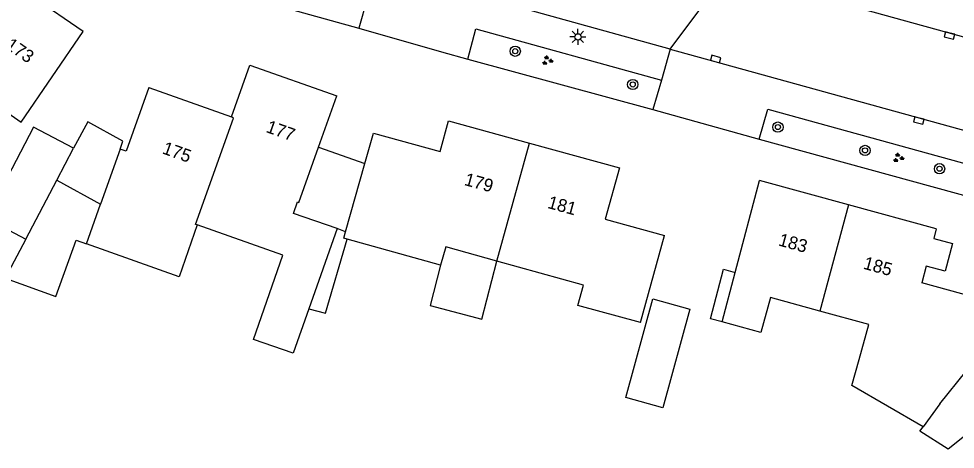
# Model space of a CAD drawing. Extents: x 126000 to 131009, y 393000 to 395500.
# Drawn here: x 130552.1 to 130625.1, y 394961 to 394994.5 of the extents above; entities that cross this region are included whole.
import ezdxf

# ---------------------------------------------------------------- set-up
doc = ezdxf.new("R2010")
doc.units = 0
for name, color, linetype in [('gg-anno-huisnummerreeks BGT', 7, 'Continuous'), ('gg-bbg-bijgebouw', 7, 'Continuous'), ('gg-bbg-gedigitaliseerde bebouwing', 7, 'Continuous'), ('gg-bbg-gedigitaliseerde bijgebouw', 7, 'Continuous'), ('gg-bbg-hoofdgebouw', 7, 'Continuous'), ('gg-bbg-luifel en loopbrug', 7, 'Continuous'), ('gg-bbg-tussenscheiding', 7, 'Continuous'), ('gg-knt-verharding', 7, 'Continuous'), ('gt-grn-weggrens', 7, 'Continuous'), ('gt-symb-boom', 7, 'Continuous'), ('gt-symb-groenvak', 7, 'Continuous'), ('gt-symb-kolk', 7, 'Continuous'), ('gt-symb-lichtmast', 7, 'Continuous')]:
    doc.layers.add(name, color=color, linetype=linetype)

# ---------------------------------------------------------------- blocks, each defined once
blk = doc.blocks.new('gt0-BOOM')
at = {"layer": 'gt-symb-boom'}
for radius in [0.4, 0.2]:
    blk.add_circle((0, 0), radius, dxfattribs=at)
blk = doc.blocks.new('gt0-GRVAK')
at = {"layer": 'gt-symb-groenvak'}
for p, q in [((-0.11, 0.189), (-0.228, 0.24)), ((-0.182, 0.153), (0.088, 0.153)), ((-0.091, 0.211), (-0.156, 0.322)), ((-0.047, 0.214), (-0.047, 0.393)), ((-0.004, 0.211), (0.061, 0.322)), ((0.015, 0.189), (0.133, 0.24)), ((0.262, -0.052), (0.197, 0.059)), ((0.305, -0.049), (0.305, 0.13)), ((0.349, -0.052), (0.414, 0.059)), ((-0.245, -0.228), (-0.363, -0.177)), ((-0.318, -0.264), (-0.047, -0.264)), ((-0.226, -0.206), (-0.291, -0.095)), ((-0.183, -0.203), (-0.183, -0.024)), ((-0.139, -0.206), (-0.074, -0.095)), ((-0.12, -0.228), (-0.002, -0.177)), ((0.243, -0.074), (0.125, -0.023)), ((0.17, -0.11), (0.441, -0.11)), ((0.368, -0.074), (0.486, -0.023))]:
    blk.add_line(p, q, dxfattribs=at)
blk = doc.blocks.new('gt0-KOLK')
at = {"layer": 'gt-symb-kolk'}
blk.add_lwpolyline([(0, 0), (0.375, 0), (0.375, 0.4), (-0.375, 0.4), (-0.375, 0), (0, 0)], dxfattribs=at)
blk = doc.blocks.new('gt0-LMAST')
at = {"layer": 'gt-symb-lichtmast'}
for p, q in [((-0.182, 0.173), (-0.447, 0.438)), ((-0.005, 0.246), (-0.005, 0.621)), ((0.172, 0.173), (0.437, 0.438)), ((-0.255, -0.004), (-0.63, -0.004)), ((-0.182, -0.181), (-0.447, -0.446)), ((-0.005, -0.254), (-0.005, -0.629)), ((0.437, -0.446), (0.172, -0.181)), ((0.245, -0.004), (0.62, -0.004))]:
    blk.add_line(p, q, dxfattribs=at)
blk.add_circle((-0.005, -0.004), 0.25, dxfattribs=at)

msp = doc.modelspace()

# ---------------------------------------------------------------- linework, layer by layer
at = {"layer": 'gg-bbg-bijgebouw'}
for p, q in [((130556.392, 394984.458), (130553.277, 394986.099)), ((130555.095, 394981.973), (130556.392, 394984.458))]:
    msp.add_line(p, q, dxfattribs=at)
msp.add_lwpolyline([(130601.508, 394972.73), (130604.393, 394971.929), (130602.293, 394964.263), (130599.4, 394965.056), (130601.508, 394972.73)], dxfattribs=at)
at = {"layer": 'gg-bbg-gedigitaliseerde bebouwing'}
for p, q in [((130552.32, 394986.5), (130557.162, 394993.55)), ((130579.091, 394983.263), (130579.764, 394985.645)), ((130577.592, 394977.963), (130579.091, 394983.263)), ((130607.937, 394974.798), (130609.824, 394981.957)), ((130576.923, 394978.202), (130574.72, 394971.964)), ((130577.45, 394977.46), (130577.592, 394977.963)), ((130577.719, 394977.385), (130577.45, 394977.46)), ((130600.55, 394970.89), (130602.425, 394977.663)), ((130584.99, 394975.35), (130577.719, 394977.385)), ((130606.92, 394970.94), (130607.937, 394974.798)), ((130623.866, 394964.556), (130625.919, 394967.106)), ((130623.866, 394964.556), (130622.571, 394962.781))]:
    msp.add_line(p, q, dxfattribs=at)
for points in [[(130545.855, 394985.166), (130546.27, 394984.88), (130549, 394988.8), (130552.32, 394986.5)], [(130566.04, 394978.49), (130564.62, 394974.45), (130557.4, 394977.02)], [(130574.72, 394971.964), (130573.5, 394968.51), (130570.41, 394969.58), (130572.71, 394976.15), (130566.04, 394978.49)], [(130589.379, 394975.677), (130585.39, 394976.79), (130584.99, 394975.35)], [(130600.55, 394970.89), (130595.67, 394972.22), (130596.11, 394973.8), (130589.379, 394975.677)], [(130614.519, 394971.786), (130610.68, 394972.84), (130609.93, 394970.11), (130606.92, 394970.94)], [(130617.58, 394968.02), (130618.33, 394970.74), (130614.519, 394971.786)], [(130622.571, 394962.781), (130617.017, 394965.977), (130617.58, 394968.02)]]:
    msp.add_lwpolyline(points, dxfattribs=at)
at = {"layer": 'gg-bbg-gedigitaliseerde bijgebouw'}
for points in [[(130553.277, 394986.099), (130549.58, 394979.02), (130552.68, 394977.38)], [(130552.68, 394977.38), (130551.08, 394974.34), (130555.012, 394972.908), (130556.613, 394977.306), (130557.4, 394977.02)]]:
    msp.add_lwpolyline(points, dxfattribs=at)
at = {"layer": 'gg-bbg-hoofdgebouw'}
for p, q in [((130557.162, 394993.55), (130551.415, 394997.507)), ((130562.266, 394989.2), (130568.697, 394986.912)), ((130575.479, 394984.552), (130576.9, 394988.535)), ((130560.023, 394984.404), (130558.5, 394980.117)), ((130555.095, 394981.973), (130558.5, 394980.117)), ((130616.743, 394980.06), (130609.824, 394981.957)), ((130623.576, 394978.187), (130616.743, 394980.06))]:
    msp.add_line(p, q, dxfattribs=at)
for points in [[(130568.697, 394986.912), (130570.129, 394990.937), (130576.9, 394988.535)], [(130562.266, 394989.2), (130560.508, 394984.235), (130560.023, 394984.404)], [(130579.764, 394985.645), (130584.942, 394984.202), (130585.61, 394986.599), (130591.902, 394984.865)], [(130591.902, 394984.865), (130598.916, 394982.933), (130597.813, 394978.936), (130602.425, 394977.663)], [(130576.923, 394978.202), (130573.533, 394979.392), (130573.848, 394980.278), (130573.942, 394980.245), (130575.479, 394984.552)], [(130623.576, 394978.187), (130623.393, 394977.443), (130624.854, 394977.049), (130624.284, 394974.884), (130622.804, 394975.274), (130622.452, 394973.98)], [(130629.893, 394972.033), (130627.435, 394973.959), (130626.62, 394972.849), (130622.452, 394973.98)]]:
    msp.add_lwpolyline(points, dxfattribs=at)
at = {"layer": 'gg-bbg-luifel en loopbrug'}
for p, q in [((130575.479, 394984.552), (130579.091, 394983.263)), ((130577.592, 394977.963), (130576.923, 394978.202))]:
    msp.add_line(p, q, dxfattribs=at)
for points in [[(130560.023, 394984.404), (130560.244, 394985.025), (130557.513, 394986.514), (130556.392, 394984.458)], [(130574.72, 394971.964), (130576.016, 394971.623), (130577.719, 394977.385)], [(130584.99, 394975.35), (130584.165, 394972.22), (130588.188, 394971.16), (130589.379, 394975.677)], [(130606.92, 394970.94), (130605.996, 394971.184), (130607.013, 394975.042), (130607.937, 394974.798)], [(130628.35, 394964.1), (130624.518, 394961.024), (130622.319, 394962.436), (130622.571, 394962.781)]]:
    msp.add_lwpolyline(points, dxfattribs=at)
at = {"layer": 'gg-bbg-tussenscheiding'}
for p, q in [((130589.379, 394975.677), (130591.902, 394984.865)), ((130552.68, 394977.38), (130555.095, 394981.973)), ((130557.4, 394977.02), (130558.5, 394980.117)), ((130616.743, 394980.06), (130614.519, 394971.786))]:
    msp.add_line(p, q, dxfattribs=at)
msp.add_lwpolyline([(130566.04, 394978.49), (130565.91, 394978.53), (130568.86, 394986.81), (130568.697, 394986.912)], dxfattribs=at)
at = {"layer": 'gg-knt-verharding'}
for p, q in [((130602.878, 394992.171), (130567.487, 395002.012)), ((130607.358, 394998.214), (130670.744, 394980.712)), ((130566.565, 394997.173), (130578.631, 394993.802)), ((130587.102, 394991.406), (130587.741, 394993.749)), ((130587.741, 394993.749), (130602.182, 394989.767)), ((130602.878, 394992.171), (130668.895, 394973.951)), ((130587.102, 394991.406), (130601.518, 394987.474)), ((130602.182, 394989.767), (130601.518, 394987.474)), ((130601.518, 394987.474), (130609.802, 394985.159)), ((130609.802, 394985.159), (130630.276, 394979.557))]:
    msp.add_line(p, q, dxfattribs=at)
for points in [[(130566.565, 394997.173), (130567.656, 394999.328), (130579.275, 394996.116), (130578.631, 394993.802)], [(130578.631, 394993.802), (130585.047, 394991.966), (130587.102, 394991.406)], [(130609.802, 394985.159), (130610.466, 394987.498), (130630.898, 394981.864), (130630.276, 394979.557)]]:
    msp.add_lwpolyline(points, dxfattribs=at)
at = {"layer": 'gt-grn-weggrens'}
for q in [(130607.358, 394998.214), (130602.182, 394989.767)]:
    msp.add_line((130602.878, 394992.171), q, dxfattribs=at)

# ---------------------------------------------------------------- block references
at = {"layer": 'gt-symb-boom'}
for p in [(130590.802, 394992.019), (130599.95, 394989.429), (130611.258, 394986.111), (130618.04, 394984.295), (130623.843, 394982.87)]:
    msp.add_blockref('gt0-BOOM', p, dxfattribs=at)
at = {"layer": 'gt-symb-groenvak'}
for p in [(130593.295, 394991.296), (130620.632, 394983.717)]:
    msp.add_blockref('gt0-GRVAK', p, dxfattribs=at)
at = {"layer": 'gt-symb-kolk'}
for p, rotation in [((130624.678, 394993.436), 164.6292745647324), ((130606.356, 394991.215), -15.370725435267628), ((130622.281, 394986.818), 164.57402962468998)]:
    msp.add_blockref('gt0-KOLK', p, dxfattribs=dict(at, rotation=rotation))
at = {"layer": 'gt-symb-lichtmast'}
msp.add_blockref('gt0-LMAST', (130595.69, 394993.133), dxfattribs=at)

# ---------------------------------------------------------------- texts
at = {"layer": 'gg-anno-huisnummerreeks BGT'}
for s, rotation, p in [('173', 325.5, (130551.035, 394992.304)), ('177', 340.5, (130571.327, 394985.737)), ('175', 340.4, (130563.249, 394984.074)), ('179', 344.6, (130586.773, 394981.61)), ('181', 344.6, (130593.254, 394979.824)), ('183', 344.7, (130611.236, 394976.904)), ('185', 344.7, (130617.846, 394975.092))]:
    msp.add_text(s, height=1, rotation=rotation, dxfattribs=at).set_placement(p)

doc.saveas('drawing.dxf')
